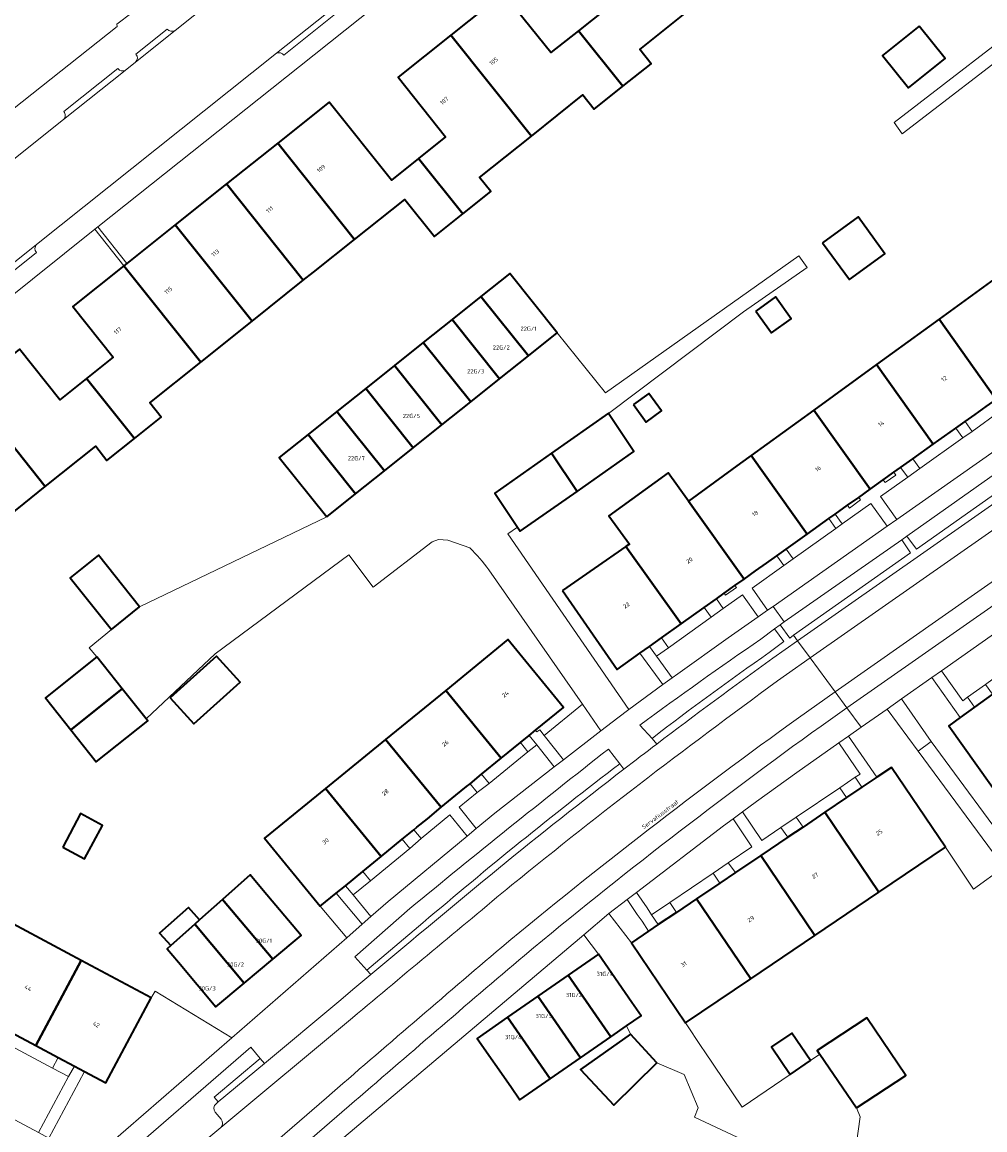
# Model space of a CAD drawing. Header units: metres. Extents: x 197700 to 204338, y 317132 to 325229.
# Tile 566 of 656: x 202543 to 202624, y 318713 to 318808. Entities that reach past the tile are written whole.
import ezdxf
from ezdxf.enums import TextEntityAlignment as Align

# ---------------------------------------------------------------- set-up
doc = ezdxf.new("R2010")
doc.units = ezdxf.units.M
for name, color, linetype, lineweight in [('B-WE-GR-BEPLANTING_CULTUUR_HEESTERS-GV', 90, 'Continuous', 18), ('B-WE-GR-BEPLANTING_CULTUUR_ROOS-GV', 90, 'Continuous', 18), ('B-WE-IE-TERREINAFSCHEIDING_KUNSTMATIG_MUUR-G', 90, 'IE-TERREINAFSCHEIDING-KUNSTMATIG-DICHT', 18), ('B-WE-IE-TERREINAFSCHEIDING_KUNSTMATIG_MUUR-GV', 90, 'Continuous', 18), ('B-WE-OG-BEBOUWING-GV', 7, 'Continuous', 35), ('B-WE-OG-BEBOUWING-T18', 10, 'Continuous', 18), ('B-WE-OG-TERREIN_CULTUURSCHEIDING-GV', 7, 'Continuous', 18), ('B-WE-OG-TERREIN_ERF-GV', 7, 'Continuous', 18), ('B-WE-OG-TOPOGRAFIE-T18', 10, 'Continuous', 18), ('B-WE-VH-VERHARDING_ASFALT-GV', 252, 'Continuous', 18), ('B-WE-VH-VERHARDING_BETONSTRAATSTEEN-GV', 252, 'Continuous', 18), ('B-WE-VH-VERHARDING_GESLOTEN-GV', 252, 'Continuous', 18), ('B-WE-VH-VERHARDING_OPEN-GV', 252, 'Continuous', 18), ('B-WE-VH-VERHARDING_STRAATBAKSTEEN-GV', 252, 'Continuous', 18), ('B-WE-VH-VERHARDING_TEGEL-GV', 252, 'Continuous', 18)]:
    doc.layers.add(name, color=color, linetype=linetype, lineweight=lineweight)
doc.styles.add('NLCS-ISO-M200-T18', font='NLCS-ISO.ttf', dxfattribs={"height": 0.36})
doc.linetypes.add('IE-TERREINAFSCHEIDING-KUNSTMATIG-DICHT', pattern='A,8,-1,[82,NLCS.SHX,S=0.75,R=90,X=0,Y=0],-1', length=10)

msp = doc.modelspace()

# ---------------------------------------------------------------- linework, layer by layer
at = {"layer": 'B-WE-GR-BEPLANTING_CULTUUR_HEESTERS-GV'}
for points in [[(202627.963, 318770.997), (202617.807, 318763.804), (202618.621, 318762.713), (202628.835, 318769.925)], [(202608.163, 318755.381), (202618.108, 318762.393), (202617.363, 318763.509), (202607.356, 318756.512), (202607.011, 318756.271), (202607.835, 318755.149)]]:
    msp.add_lwpolyline(points, close=True, dxfattribs=at)
for points in [[(202606.085, 318753.904), (202607.341, 318754.847), (202606.535, 318755.936), (202605.382, 318755.046)], [(202595.094, 318747.739), (202596.127, 318746.608)], [(202593.368, 318744.448), (202592.405, 318745.7)], [(202575.505, 318732.121), (202570.815, 318728.024), (202571.845, 318726.892), (202576.621, 318730.912)], [(202559.185, 318715.667), (202558.848, 318716.078), (202562.767, 318719.369), (202561.977, 318720.315), (202549.861, 318709.833), (202553.014, 318708.171), (202559.41, 318713.482)], [(202559.019, 318715.507), (202559.185, 318715.667)], [(202559.444, 318714.19), (202558.936, 318714.788)]]:
    msp.add_lwpolyline(points, dxfattribs=at)
for points in [[(202605.382, 318755.046, 0.008558), (202595.094, 318747.739)], [(202596.127, 318746.608, -0.012446), (202606.085, 318753.904)], [(202592.405, 318745.7, 0.005568), (202575.505, 318732.121)], [(202576.621, 318730.912, -0.013099), (202593.368, 318744.448)], [(202558.936, 318714.788, -0.410765), (202559.019, 318715.507)], [(202559.41, 318713.482, 0.39862), (202559.444, 318714.19)]]:
    msp.add_lwpolyline(points, format="xyb", dxfattribs=at)
at = {"layer": 'B-WE-GR-BEPLANTING_CULTUUR_ROOS-GV'}
msp.add_lwpolyline([(202548.342, 318710.681), (202560.348, 318721.127), (202553.831, 318725.098), (202553.504, 318724.517), (202549.63, 318717.288), (202547.832, 318718.248), (202547.338, 318717.35), (202544.778, 318712.582)], close=True, dxfattribs=at)
at = {"layer": 'B-WE-IE-TERREINAFSCHEIDING_KUNSTMATIG_MUUR-G'}
msp.add_lwpolyline([(202553.069, 318748.275), (202558.938, 318753.811)], dxfattribs=at)
at = {"layer": 'B-WE-IE-TERREINAFSCHEIDING_KUNSTMATIG_MUUR-GV'}
msp.add_lwpolyline([(202551.18, 318786.836), (202551.411, 318787.02), (202548.953, 318790.144), (202548.694, 318789.948), (202551.155, 318786.816)], close=True, dxfattribs=at)
at = {"layer": 'B-WE-OG-BEBOUWING-GV'}
for points in [[(202599.467, 318808.74), (202592.604, 318817.338), (202588.139, 318813.774), (202592.203, 318808.683), (202589.851, 318806.826), (202593.621, 318802.102), (202596.032, 318804.027), (202595.07, 318805.232)], [(202593.621, 318802.102), (202589.851, 318806.826), (202587.498, 318804.969), (202583.461, 318810.019), (202578.989, 318806.443), (202585.848, 318797.864), (202590.227, 318801.366), (202591.19, 318800.161)], [(202618.858, 318807.22), (202615.741, 318804.725), (202617.951, 318801.963), (202621.069, 318804.458)], [(202580.005, 318791.235), (202582.397, 318793.139), (202581.44, 318794.338), (202585.848, 318797.864), (202578.989, 318806.443), (202574.516, 318802.867), (202578.546, 318797.795), (202576.241, 318795.959)], [(202564.268, 318797.274), (202570.806, 318789.075), (202575.087, 318792.468), (202577.595, 318789.317), (202580.005, 318791.235), (202576.241, 318795.959), (202573.936, 318794.122), (202568.631, 318800.753)], [(202570.806, 318789.075), (202564.268, 318797.274), (202559.906, 318793.795), (202566.437, 318785.605), (202567.3, 318786.296)], [(202555.543, 318790.315), (202562.081, 318782.118), (202566.437, 318785.605), (202559.906, 318793.795)], [(202610.639, 318788.79), (202612.915, 318785.656), (202615.944, 318787.856), (202613.668, 318790.99)], [(202562.081, 318782.118), (202555.543, 318790.315), (202551.411, 318787.02), (202551.18, 318786.836), (202557.724, 318778.631)], [(202547.996, 318777.234), (202552.075, 318772.131), (202554.342, 318773.938), (202553.376, 318775.15), (202557.724, 318778.631), (202551.18, 318786.836), (202551.155, 318786.816), (202546.818, 318783.357), (202550.264, 318779.047)], [(202585.597, 318779.154), (202588.048, 318781.112), (202584.012, 318786.173), (202581.557, 318784.212)], [(202625.871, 318786.156), (202620.542, 318782.285), (202625.41, 318775.461), (202626.288, 318776.087), (202627.245, 318776.769), (202628.128, 318777.398), (202628.916, 318777.96), (202630.773, 318779.284)], [(202583.145, 318777.197), (202585.597, 318779.154), (202581.557, 318784.212), (202579.106, 318782.255)], [(202604.942, 318782.978), (202606.299, 318781.109), (202607.972, 318782.325), (202606.615, 318784.193)], [(202580.694, 318775.239), (202583.145, 318777.197), (202579.106, 318782.255), (202576.655, 318780.297)], [(202625.41, 318775.461), (202620.542, 318782.285), (202615.214, 318778.415), (202620.046, 318771.638), (202621.964, 318773.005), (202622.753, 318773.567), (202623.614, 318774.181), (202624.558, 318774.854)], [(202576.655, 318780.297), (202574.204, 318778.339), (202578.243, 318773.281), (202580.694, 318775.239)], [(202537.935, 318776.236), (202544.486, 318768.037), (202548.775, 318771.469), (202549.732, 318770.263), (202552.075, 318772.131), (202547.996, 318777.234), (202545.728, 318775.421), (202542.297, 318779.719), (202537.958, 318776.254)], [(202571.753, 318776.382), (202575.792, 318771.324), (202578.243, 318773.281), (202574.204, 318778.339)], [(202609.884, 318774.543), (202614.683, 318767.815), (202615.792, 318768.605), (202616.707, 318769.257), (202617.272, 318769.661), (202618.315, 318770.404), (202620.046, 318771.638), (202615.214, 318778.415)], [(202571.753, 318776.382), (202569.302, 318774.424), (202573.341, 318769.366), (202575.792, 318771.324)], [(202544.486, 318768.037), (202537.935, 318776.236), (202537.698, 318776.047), (202533.573, 318772.753), (202540.127, 318764.549)], [(202594.534, 318775.011), (202595.619, 318773.517), (202596.937, 318774.474), (202595.851, 318775.969)], [(202614.683, 318767.815), (202609.884, 318774.543), (202604.555, 318770.672), (202609.32, 318763.992), (202611.169, 318765.31), (202611.704, 318765.692), (202612.76, 318766.445), (202613.707, 318767.119)], [(202570.889, 318767.409), (202573.341, 318769.366), (202569.302, 318774.424), (202566.85, 318772.466)], [(202589.742, 318767.628), (202594.577, 318771.029), (202592.427, 318774.258), (202592.407, 318774.288), (202587.572, 318770.888)], [(202568.438, 318765.451), (202570.889, 318767.409), (202566.85, 318772.466), (202564.399, 318770.508)], [(202587.572, 318770.888), (202582.737, 318767.487), (202584.68, 318764.569), (202584.907, 318764.228), (202589.742, 318767.628)], [(202599.226, 318766.801), (202603.957, 318760.169), (202604.937, 318760.868), (202605.855, 318761.522), (202606.737, 318762.152), (202607.529, 318762.715), (202609.32, 318763.992), (202604.555, 318770.672), (202603.658, 318770.021)], [(202603.957, 318760.169), (202599.226, 318766.801), (202597.479, 318769.206), (202592.446, 318765.549), (202594.192, 318763.145), (202593.892, 318762.937), (202598.593, 318756.346), (202600.566, 318757.753), (202601.607, 318758.494), (202602.261, 318758.961), (202603.172, 318759.611)], [(202588.486, 318759.186), (202593.149, 318752.466), (202595.09, 318753.849), (202595.899, 318754.426), (202596.929, 318755.161), (202598.593, 318756.346), (202593.892, 318762.937)], [(202552.508, 318757.808), (202549, 318762.19), (202546.601, 318760.263), (202550.108, 318755.868)], [(202578.559, 318750.692), (202583.286, 318744.916), (202584.923, 318746.254), (202585.669, 318746.864), (202586.208, 318747.305), (202588.574, 318749.24), (202583.856, 318755.017)], [(202548.859, 318753.553), (202544.49, 318750.048), (202546.647, 318747.338), (202551.028, 318750.834)], [(202555.107, 318750.068), (202557.117, 318747.837), (202561.054, 318751.384), (202559.044, 318753.615)], [(202622.351, 318748.38), (202621.376, 318747.671), (202626.141, 318740.966), (202631.633, 318744.97), (202626.794, 318751.615), (202625.091, 318750.375), (202623.56, 318749.26)], [(202553.069, 318748.275), (202551.028, 318750.834), (202546.647, 318747.338), (202548.814, 318744.616), (202553.198, 318748.114)], [(202579.429, 318741.761), (202580.329, 318742.498), (202580.637, 318742.749), (202581.616, 318743.55), (202583.286, 318744.916), (202578.559, 318750.692), (202573.448, 318746.521), (202578.179, 318740.739)], [(202576.998, 318739.773), (202578.179, 318740.739), (202573.448, 318746.521), (202568.337, 318742.348), (202573.073, 318736.563), (202574.865, 318738.029), (202575.835, 318738.822), (202576.104, 318739.042)], [(202610.829, 318740.315), (202615.424, 318733.514), (202621.082, 318737.337), (202616.496, 318744.136), (202615.259, 318743.301), (202613.983, 318742.442), (202612.681, 318741.563)], [(202568.337, 318742.348), (202563.139, 318738.105), (202567.881, 318732.318), (202569.251, 318733.438), (202570.022, 318734.068), (202571.505, 318735.281), (202573.073, 318736.563)], [(202545.964, 318737.353), (202547.833, 318736.355), (202549.354, 318739.201), (202547.485, 318740.2)], [(202615.424, 318733.514), (202610.829, 318740.315), (202608.971, 318739.062), (202607.681, 318738.191), (202605.37, 318736.633), (202609.969, 318729.828)], [(202601.883, 318734.282), (202599.911, 318732.952), (202604.513, 318726.141), (202609.969, 318729.828), (202605.37, 318736.633), (202603.213, 318735.179)], [(202563.833, 318727.813), (202566.246, 318729.84), (202563.03, 318733.668), (202561.92, 318734.99), (202559.565, 318732.893)], [(202555.162, 318728.974), (202557.21, 318730.797), (202557.617, 318731.159), (202556.666, 318732.227), (202554.211, 318730.042)], [(202563.833, 318727.813), (202559.565, 318732.893), (202557.617, 318731.159), (202557.21, 318730.797), (202561.42, 318725.786)], [(202598.201, 318731.799), (202596.65, 318730.753), (202595.823, 318730.195), (202594.36, 318729.209), (202598.953, 318722.385), (202604.513, 318726.141), (202599.911, 318732.952)], [(202543.664, 318720.476), (202547.525, 318727.712), (202541.723, 318730.813), (202537.861, 318723.577), (202539.975, 318722.447), (202541.613, 318721.572)], [(202555.808, 318727.567), (202559.007, 318723.759), (202561.42, 318725.786), (202557.21, 318730.797), (202555.162, 318728.974), (202554.855, 318728.701)], [(202545.584, 318719.45), (202546.957, 318718.716), (202547.832, 318718.248), (202549.63, 318717.288), (202553.504, 318724.517), (202547.525, 318727.712), (202543.664, 318720.476)], [(202594.407, 318724.138), (202591.554, 318728.244), (202588.975, 318726.452), (202592.615, 318721.213), (202593.932, 318722.129), (202595.193, 318723.006)], [(202592.615, 318721.213), (202588.975, 318726.452), (202586.396, 318724.66), (202590.037, 318719.42)], [(202586.396, 318724.66), (202583.817, 318722.868), (202587.459, 318717.627), (202590.037, 318719.42)], [(202584.091, 318716.97), (202584.881, 318715.834), (202587.459, 318717.627), (202583.817, 318722.868), (202581.238, 318721.076)], [(202613.514, 318715.152), (202617.721, 318717.927), (202614.385, 318722.816), (202610.179, 318720.041), (202610.323, 318719.83), (202610.389, 318719.734)], [(202594.293, 318721.436), (202590.019, 318718.421), (202592.855, 318715.398), (202596.529, 318718.984)], [(202607.862, 318718.012), (202609.596, 318719.194), (202608.024, 318721.521), (202606.285, 318720.346)]]:
    msp.add_lwpolyline(points, close=True, dxfattribs=at)
at = {"layer": 'B-WE-OG-TERREIN_CULTUURSCHEIDING-GV'}
for points in [[(202616.947, 318765.224), (202627.231, 318772.438), (202625.784, 318774.469), (202623.354, 318772.73), (202622.557, 318772.173), (202618.906, 318769.574), (202617.874, 318768.829), (202615.556, 318767.181)], [(202616.138, 318764.656), (202614.741, 318766.603), (202612.296, 318764.855), (202611.76, 318764.481), (202608.118, 318761.889), (202607.343, 318761.321), (202604.629, 318759.395), (202605.954, 318757.513), (202606.413, 318757.835)], [(202596.503, 318753.592), (202597.839, 318751.76), (202598.318, 318752.111), (202602.597, 318755.158), (202605.14, 318756.942), (202603.808, 318758.809), (202602.182, 318757.653), (202601.152, 318756.924), (202597.526, 318754.326)], [(202629.393, 318758.448), (202620.739, 318752.356), (202622.582, 318749.813), (202622.969, 318750.101), (202624.485, 318751.206), (202628.094, 318753.847), (202629.121, 318754.598), (202631.162, 318756.045)], [(202628.548, 318737.579), (202626.141, 318740.966), (202621.376, 318747.671), (202622.351, 318748.38), (202619.923, 318751.782), (202617.351, 318749.972), (202619.88, 318746.35), (202627.121, 318736.539)], [(202591.76, 318747.259), (202590.196, 318749.505), (202586.952, 318746.839), (202588.591, 318744.792)], [(202621.082, 318737.337), (202623.465, 318733.764), (202626.058, 318735.659), (202618.756, 318745.531), (202616.121, 318749.106), (202613.916, 318747.554), (202612.85, 318746.804), (202615.259, 318743.301), (202616.496, 318744.136)], [(202603.817, 318740.361), (202605.454, 318737.924), (202607.092, 318739.036), (202608.397, 318739.907), (202612.101, 318742.409), (202613.416, 318743.298), (202613.821, 318743.557), (202612.024, 318746.222), (202608.45, 318743.707), (202605.016, 318741.24)], [(202585.56, 318745.459), (202582.254, 318742.755), (202581.238, 318741.988), (202579.7, 318740.74), (202581.16, 318738.927), (202582.751, 318740.246), (202587.802, 318744.178), (202586.304, 318746.067)], [(202572.197, 318731.435), (202573.673, 318732.719), (202580.39, 318738.288), (202578.922, 318740.096), (202576.461, 318738.072), (202575.509, 318737.24), (202572.147, 318734.488), (202570.673, 318733.281)], [(202602.603, 318736.01), (202604.624, 318737.369), (202603.01, 318739.768), (202602.189, 318739.166), (202594.804, 318733.504), (202595.698, 318732.191), (202596.086, 318731.598), (202597.622, 318732.637), (202601.314, 318735.124)], [(202571.447, 318730.783), (202569.251, 318733.438), (202567.881, 318732.318), (202570.138, 318729.644)], [(202592.453, 318731.701), (202594.36, 318729.209), (202595.823, 318730.195), (202595.267, 318731.039), (202594.857, 318731.63), (202594.002, 318732.889)], [(202546.469, 318717.817), (202545.092, 318718.552), (202541.125, 318720.668), (202539.496, 318721.536), (202537.434, 318722.636), (202534.903, 318717.848), (202543.899, 318713.051)]]:
    msp.add_lwpolyline(points, close=True, dxfattribs=at)
at = {"layer": 'B-WE-OG-TERREIN_ERF-GV'}
for points in [[(202579.021, 318814.087), (202566.125, 318803.801), (202548.953, 318790.144), (202551.411, 318787.02), (202555.543, 318790.315), (202559.906, 318793.795), (202564.268, 318797.274), (202568.631, 318800.753), (202573.936, 318794.122), (202576.241, 318795.959), (202578.546, 318797.795), (202574.516, 318802.867), (202578.989, 318806.443), (202583.461, 318810.019), (202587.498, 318804.969), (202589.851, 318806.826), (202592.203, 318808.683)], [(202638.213, 318814.094), (202617.4, 318798.067), (202616.718, 318799.034), (202629.676, 318809.013)], [(202629.676, 318809.013), (202616.718, 318799.034), (202617.4, 318798.067), (202638.213, 318814.094)], [(202506.297, 318812.267), (202514.366, 318804.054), (202526.872, 318791.323), (202531.941, 318792.42), (202550.608, 318807.196), (202550.585, 318807.381), (202553.125, 318809.327)], [(202599.467, 318808.74), (202595.07, 318805.232), (202596.032, 318804.027), (202593.621, 318802.102), (202591.19, 318800.161), (202590.227, 318801.366), (202585.848, 318797.864), (202581.44, 318794.338), (202582.397, 318793.139), (202580.005, 318791.235), (202577.595, 318789.317), (202575.087, 318792.468), (202570.806, 318789.075), (202567.3, 318786.296), (202566.437, 318785.605), (202562.081, 318782.118), (202557.724, 318778.631), (202553.376, 318775.15), (202554.342, 318773.938), (202552.075, 318772.131), (202549.732, 318770.263), (202548.775, 318771.469), (202544.486, 318768.037), (202540.127, 318764.549)], [(202569.302, 318774.424), (202571.753, 318776.382), (202574.204, 318778.339), (202576.655, 318780.297), (202579.106, 318782.255), (202581.557, 318784.212), (202584.012, 318786.173), (202588.048, 318781.112), (202592.15, 318776.011), (202608.605, 318787.682), (202609.313, 318786.689), (202603.911, 318782.917), (202592.427, 318774.258), (202594.577, 318771.029), (202589.742, 318767.628), (202584.907, 318764.228), (202584.68, 318764.569), (202583.85, 318764.001), (202594.147, 318749.053), (202597.046, 318751.179), (202595.09, 318753.849), (202593.149, 318752.466), (202588.486, 318759.186), (202593.892, 318762.937), (202594.192, 318763.145), (202592.446, 318765.549), (202597.479, 318769.206), (202599.226, 318766.801), (202603.658, 318770.021), (202604.555, 318770.672), (202609.884, 318774.543), (202615.214, 318778.415), (202620.542, 318782.285), (202625.871, 318786.156)], [(202580.606, 318762.813), (202578.742, 318763.47), (202577.947, 318763.536), (202577.406, 318763.33), (202572.396, 318759.479), (202570.302, 318762.238), (202558.938, 318753.811), (202553.069, 318748.275), (202553.198, 318748.114), (202548.814, 318744.616), (202546.647, 318747.338), (202544.49, 318750.048), (202548.859, 318753.553), (202548.205, 318754.325), (202550.108, 318755.868), (202546.601, 318760.263), (202549, 318762.19), (202552.508, 318757.808), (202568.438, 318765.451), (202564.399, 318770.508), (202566.85, 318772.466), (202569.302, 318774.424)], [(202541.723, 318730.813), (202547.525, 318727.712), (202553.504, 318724.517), (202553.831, 318725.098), (202560.348, 318721.127), (202570.138, 318729.644), (202567.881, 318732.318), (202563.139, 318738.105), (202568.337, 318742.348), (202573.448, 318746.521), (202578.559, 318750.692), (202583.856, 318755.017), (202588.574, 318749.24), (202586.208, 318747.305), (202586.327, 318747.162), (202586.557, 318747.332), (202586.952, 318746.839), (202590.196, 318749.505), (202582.236, 318760.94)], [(202627.121, 318736.539), (202619.88, 318746.35), (202618.756, 318745.531), (202626.058, 318735.659), (202623.465, 318733.764), (202621.082, 318737.337), (202615.424, 318733.514), (202609.969, 318729.828), (202604.513, 318726.141), (202598.953, 318722.385), (202600.366, 318720.285), (202600.553, 318720.008), (202603.785, 318715.233), (202607.862, 318718.012), (202606.285, 318720.346), (202608.024, 318721.521), (202609.596, 318719.194), (202610.389, 318719.734), (202610.323, 318719.83), (202610.179, 318720.041), (202614.385, 318722.816), (202617.721, 318717.927), (202613.514, 318715.152), (202613.827, 318714.385), (202613.468, 318711.752)], [(202584.881, 318715.834), (202584.091, 318716.97), (202581.238, 318721.076), (202583.817, 318722.868), (202586.396, 318724.66), (202588.975, 318726.452), (202591.554, 318728.244), (202590.31, 318729.89), (202565.689, 318709.079), (202560.365, 318704.418)], [(202611.949, 318708.635), (202599.727, 318714.383), (202600.047, 318715.155), (202598.843, 318718.013), (202596.529, 318718.984), (202592.855, 318715.398), (202590.019, 318718.421), (202594.293, 318721.436), (202593.932, 318722.129), (202592.615, 318721.213), (202590.037, 318719.42), (202587.459, 318717.627), (202584.881, 318715.834)]]:
    msp.add_lwpolyline(points, dxfattribs=at)
for points in [[(202618.858, 318807.22), (202621.069, 318804.458), (202617.951, 318801.963), (202615.741, 318804.725)], [(202610.639, 318788.79), (202613.668, 318790.99), (202615.944, 318787.856), (202612.915, 318785.656)], [(202548.694, 318789.948), (202535.466, 318779.366), (202537.958, 318776.254), (202542.297, 318779.719), (202545.728, 318775.421), (202547.996, 318777.234), (202550.264, 318779.047), (202546.818, 318783.357), (202551.155, 318786.816)], [(202604.942, 318782.978), (202606.615, 318784.193), (202607.972, 318782.325), (202606.299, 318781.109)], [(202594.534, 318775.011), (202595.851, 318775.969), (202596.937, 318774.474), (202595.619, 318773.517)], [(202616.707, 318769.257), (202615.792, 318768.605), (202615.967, 318768.387), (202616.864, 318769.019)], [(202612.76, 318766.445), (202612.91, 318766.213), (202613.872, 318766.902), (202613.707, 318767.119)], [(202602.261, 318758.961), (202602.366, 318758.788), (202603.304, 318759.447), (202603.172, 318759.611)], [(202555.107, 318750.068), (202559.044, 318753.615), (202561.054, 318751.384), (202557.117, 318747.837)], [(202545.964, 318737.353), (202547.485, 318740.2), (202549.354, 318739.201), (202547.833, 318736.355)], [(202561.42, 318725.786), (202559.007, 318723.759), (202555.808, 318727.567), (202554.855, 318728.701), (202555.162, 318728.974), (202554.211, 318730.042), (202556.666, 318732.227), (202557.617, 318731.159), (202559.565, 318732.893), (202561.92, 318734.99), (202563.03, 318733.668), (202566.246, 318729.84), (202563.833, 318727.813)]]:
    msp.add_lwpolyline(points, close=True, dxfattribs=at)
msp.add_lwpolyline([(202582.236, 318760.94, 0.050582), (202580.606, 318762.813)], format="xyb", dxfattribs=at)
at = {"layer": 'B-WE-VH-VERHARDING_ASFALT-GV'}
for points in [[(202513.47, 318764.428), (202517.421, 318767.637), (202537.796, 318783.89), (202543.744, 318788.626), (202564.167, 318804.922), (202570.206, 318809.732), (202577.71, 318815.723), (202573.402, 318821.076), (202567.848, 318816.66), (202565.021, 318814.431), (202555.526, 318806.846), (202552.167, 318804.162), (202551.293, 318803.457)], [(202551.293, 318803.457), (202546.023, 318799.266), (202532.748, 318788.684), (202519.076, 318777.707), (202513.502, 318773.254)]]:
    msp.add_lwpolyline(points, dxfattribs=at)
at = {"layer": 'B-WE-VH-VERHARDING_BETONSTRAATSTEEN-GV'}
for points in [[(202570.206, 318809.732), (202564.167, 318804.922)], [(202564.791, 318804.759), (202570.186, 318809.065)], [(202552.167, 318804.162), (202555.526, 318806.846)], [(202554.867, 318806.978), (202552.2, 318804.833)], [(202546.023, 318799.266), (202551.293, 318803.457)], [(202550.655, 318803.607), (202546.057, 318799.948)], [(202543.744, 318788.626), (202537.796, 318783.89)], [(202538.405, 318783.714), (202543.73, 318787.958)]]:
    msp.add_lwpolyline(points, dxfattribs=at)
for points in [[(202555.526, 318806.846, -0.372632), (202554.867, 318806.978)], [(202552.2, 318804.833, -0.413232), (202552.167, 318804.162)], [(202564.167, 318804.922, -0.347489), (202564.791, 318804.759)], [(202551.293, 318803.457, -0.35978), (202550.655, 318803.607)], [(202546.057, 318799.948, -0.422723), (202546.023, 318799.266)], [(202543.73, 318787.958, -0.401277), (202543.744, 318788.626)]]:
    msp.add_lwpolyline(points, format="xyb", dxfattribs=at)
at = {"layer": 'B-WE-VH-VERHARDING_GESLOTEN-GV'}
msp.add_lwpolyline([(202591.554, 318728.244), (202594.407, 318724.138), (202595.193, 318723.006), (202593.932, 318722.129), (202594.293, 318721.436), (202596.529, 318718.984), (202598.843, 318718.013), (202600.047, 318715.155), (202599.727, 318714.383), (202611.949, 318708.635), (202613.468, 318711.752), (202613.827, 318714.385), (202613.514, 318715.152), (202610.389, 318719.734), (202609.596, 318719.194), (202607.862, 318718.012), (202603.785, 318715.233), (202600.553, 318720.008), (202600.366, 318720.285), (202598.953, 318722.385), (202594.36, 318729.209), (202592.453, 318731.701), (202590.31, 318729.89)], close=True, dxfattribs=at)
at = {"layer": 'B-WE-VH-VERHARDING_OPEN-GV'}
for points in [[(202582.236, 318760.94), (202590.196, 318749.505), (202591.76, 318747.259), (202593.198, 318748.346), (202594.147, 318749.053), (202583.85, 318764.001), (202584.68, 318764.569), (202582.737, 318767.487), (202587.572, 318770.888), (202592.407, 318774.288), (202592.427, 318774.258), (202603.911, 318782.917), (202609.313, 318786.689), (202608.605, 318787.682), (202592.15, 318776.011), (202588.048, 318781.112), (202585.597, 318779.154), (202583.145, 318777.197)], [(202583.145, 318777.197), (202580.694, 318775.239), (202578.243, 318773.281), (202575.792, 318771.324), (202573.341, 318769.366), (202570.889, 318767.409), (202568.438, 318765.451), (202552.508, 318757.808), (202550.108, 318755.868), (202548.205, 318754.325), (202548.859, 318753.553), (202551.028, 318750.834), (202553.069, 318748.275), (202558.938, 318753.811), (202570.302, 318762.238), (202572.396, 318759.479), (202577.406, 318763.33), (202577.947, 318763.536), (202578.742, 318763.47), (202580.606, 318762.813)]]:
    msp.add_lwpolyline(points, dxfattribs=at)
for points in [[(202622.753, 318773.567), (202623.354, 318772.73), (202625.784, 318774.469), (202627.231, 318772.438), (202628.049, 318773.012), (202626.594, 318775.051), (202628.719, 318776.563), (202628.128, 318777.398), (202627.245, 318776.769), (202626.288, 318776.087), (202625.41, 318775.461), (202624.558, 318774.854), (202623.614, 318774.181)], [(202623.354, 318772.73), (202622.753, 318773.567), (202621.964, 318773.005), (202622.557, 318772.173)], [(202622.557, 318772.173), (202621.964, 318773.005), (202620.046, 318771.638), (202618.315, 318770.404), (202618.906, 318769.574)], [(202617.272, 318769.661), (202617.874, 318768.829), (202618.906, 318769.574), (202618.315, 318770.404)], [(202612.296, 318764.855), (202614.741, 318766.603), (202616.138, 318764.656), (202616.947, 318765.224), (202615.556, 318767.181), (202617.874, 318768.829), (202617.272, 318769.661), (202616.707, 318769.257), (202616.864, 318769.019), (202615.967, 318768.387), (202615.792, 318768.605), (202614.683, 318767.815), (202613.707, 318767.119), (202613.872, 318766.902), (202612.91, 318766.213), (202612.76, 318766.445), (202611.704, 318765.692)], [(202611.76, 318764.481), (202611.169, 318765.31), (202609.32, 318763.992), (202607.529, 318762.715), (202608.118, 318761.889)], [(202611.169, 318765.31), (202611.76, 318764.481), (202612.296, 318764.855), (202611.704, 318765.692)], [(202607.343, 318761.321), (202608.118, 318761.889), (202607.529, 318762.715), (202606.737, 318762.152)], [(202606.737, 318762.152), (202605.855, 318761.522), (202604.937, 318760.868), (202603.957, 318760.169), (202603.172, 318759.611), (202603.304, 318759.447), (202602.366, 318758.788), (202602.261, 318758.961), (202601.607, 318758.494), (202602.182, 318757.653), (202603.808, 318758.809), (202605.14, 318756.942), (202605.954, 318757.513), (202604.629, 318759.395), (202607.343, 318761.321)], [(202601.152, 318756.924), (202602.182, 318757.653), (202601.607, 318758.494), (202600.566, 318757.753)], [(202601.152, 318756.924), (202600.566, 318757.753), (202598.593, 318756.346), (202596.929, 318755.161), (202597.526, 318754.326)], [(202595.899, 318754.426), (202596.503, 318753.592), (202597.526, 318754.326), (202596.929, 318755.161)], [(202596.503, 318753.592), (202595.899, 318754.426), (202595.09, 318753.849), (202597.046, 318751.179), (202597.839, 318751.76)], [(202623.56, 318749.26), (202622.969, 318750.101), (202622.582, 318749.813), (202620.739, 318752.356), (202619.923, 318751.782), (202622.351, 318748.38)], [(202622.969, 318750.101), (202623.56, 318749.26), (202625.091, 318750.375), (202624.485, 318751.206)], [(202617.351, 318749.972), (202616.121, 318749.106), (202618.756, 318745.531), (202619.88, 318746.35)], [(202588.591, 318744.792), (202586.952, 318746.839), (202586.557, 318747.332), (202586.327, 318747.162), (202586.208, 318747.305), (202585.669, 318746.864), (202586.304, 318746.067), (202587.802, 318744.178)], [(202582.254, 318742.755), (202585.56, 318745.459), (202584.923, 318746.254), (202583.286, 318744.916), (202581.616, 318743.55)], [(202585.669, 318746.864), (202584.923, 318746.254), (202585.56, 318745.459), (202586.304, 318746.067)], [(202613.416, 318743.298), (202613.983, 318742.442), (202615.259, 318743.301), (202612.85, 318746.804), (202612.024, 318746.222), (202613.821, 318743.557)], [(202581.616, 318743.55), (202580.637, 318742.749), (202581.238, 318741.988), (202582.254, 318742.755)], [(202580.329, 318742.498), (202579.429, 318741.761), (202578.179, 318740.739), (202576.998, 318739.773), (202576.104, 318739.042), (202575.835, 318738.822), (202576.461, 318738.072), (202578.922, 318740.096), (202580.39, 318738.288), (202581.16, 318738.927), (202579.7, 318740.74), (202581.238, 318741.988), (202580.637, 318742.749)], [(202612.681, 318741.563), (202612.101, 318742.409), (202608.397, 318739.907), (202608.971, 318739.062), (202610.829, 318740.315)], [(202613.983, 318742.442), (202613.416, 318743.298), (202612.101, 318742.409), (202612.681, 318741.563)], [(202603.01, 318739.768), (202604.624, 318737.369), (202602.603, 318736.01), (202603.213, 318735.179), (202605.37, 318736.633), (202607.681, 318738.191), (202607.092, 318739.036), (202605.454, 318737.924), (202603.817, 318740.361)], [(202608.971, 318739.062), (202608.397, 318739.907), (202607.092, 318739.036), (202607.681, 318738.191)], [(202574.865, 318738.029), (202575.509, 318737.24), (202576.461, 318738.072), (202575.835, 318738.822)], [(202572.147, 318734.488), (202575.509, 318737.24), (202574.865, 318738.029), (202573.073, 318736.563), (202571.505, 318735.281)], [(202601.883, 318734.282), (202603.213, 318735.179), (202602.603, 318736.01), (202601.314, 318735.124)], [(202570.673, 318733.281), (202572.147, 318734.488), (202571.505, 318735.281), (202570.022, 318734.068)], [(202599.911, 318732.952), (202601.883, 318734.282), (202601.314, 318735.124), (202597.622, 318732.637), (202598.201, 318731.799)], [(202570.022, 318734.068), (202569.251, 318733.438), (202571.447, 318730.783), (202572.197, 318731.435), (202570.673, 318733.281)], [(202595.823, 318730.195), (202596.65, 318730.753), (202596.086, 318731.598), (202595.698, 318732.191), (202594.804, 318733.504), (202594.002, 318732.889), (202594.857, 318731.63), (202595.267, 318731.039)], [(202596.65, 318730.753), (202598.201, 318731.799), (202597.622, 318732.637), (202596.086, 318731.598)], [(202541.613, 318721.572), (202541.125, 318720.668), (202545.092, 318718.552), (202545.584, 318719.45), (202543.664, 318720.476)], [(202545.092, 318718.552), (202546.469, 318717.817), (202546.957, 318718.716), (202545.584, 318719.45)], [(202543.899, 318713.051), (202544.778, 318712.582), (202547.338, 318717.35), (202547.832, 318718.248), (202546.957, 318718.716), (202546.469, 318717.817)]]:
    msp.add_lwpolyline(points, close=True, dxfattribs=at)
msp.add_lwpolyline([(202580.606, 318762.813, -0.050582), (202582.236, 318760.94)], format="xyb", dxfattribs=at)
at = {"layer": 'B-WE-VH-VERHARDING_STRAATBAKSTEEN-GV'}
for points in [[(202678.6, 318803.932), (202661.585, 318792.033), (202656.693, 318788.613), (202608.505, 318754.916), (202609.58, 318753.453), (202657.747, 318787.129), (202680.436, 318803.059)], [(202681.868, 318804.094), (202680.436, 318803.059), (202657.747, 318787.129), (202609.58, 318753.453)], [(202620.739, 318752.356), (202629.393, 318758.448), (202630.221, 318759.03), (202640.138, 318766.01), (202640.884, 318766.535), (202640.957, 318766.587), (202650.835, 318773.639), (202651.655, 318774.224), (202661.382, 318781.169), (202662.193, 318781.748), (202672.22, 318788.906), (202673.049, 318789.498), (202674.979, 318790.876), (202680.414, 318794.435), (202681.252, 318794.983), (202686.152, 318798.191), (202684.413, 318801.29)], [(202609.58, 318753.453), (202611.711, 318750.555), (202682.354, 318800.107), (202683.067, 318800.611)], [(202682.354, 318800.107), (202611.711, 318750.555)], [(202611.711, 318750.555), (202612.709, 318749.196), (202682.651, 318798.124)], [(202682.651, 318798.124), (202612.709, 318749.196), (202613.916, 318747.554), (202616.121, 318749.106), (202617.351, 318749.972), (202619.923, 318751.782), (202620.739, 318752.356)], [(202607.551, 318752.035), (202609.58, 318753.453), (202608.505, 318754.916), (202606.391, 318753.437)], [(202611.711, 318750.555), (202609.58, 318753.453), (202607.551, 318752.035)], [(202610.511, 318747.658), (202612.709, 318749.196), (202611.711, 318750.555), (202608.589, 318748.365)], [(202608.589, 318748.365), (202611.711, 318750.555)], [(202557.8, 318705.727), (202560.365, 318704.418), (202565.689, 318709.079), (202590.31, 318729.89), (202592.453, 318731.701), (202594.002, 318732.889), (202594.804, 318733.504), (202602.189, 318739.166), (202603.01, 318739.768), (202603.817, 318740.361), (202605.016, 318741.24), (202608.45, 318743.707), (202612.024, 318746.222), (202612.85, 318746.804), (202613.916, 318747.554), (202612.709, 318749.196), (202610.511, 318747.658)], [(202553.014, 318708.171), (202549.861, 318709.833), (202548.342, 318710.681), (202544.778, 318712.582), (202543.899, 318713.051), (202534.903, 318717.848), (202534.027, 318718.316), (202523.898, 318723.718), (202523.011, 318724.191), (202512.416, 318729.841), (202511.537, 318730.31), (202501.957, 318735.419), (202501.078, 318735.888), (202496.046, 318738.572)], [(202572.195, 318726.508), (202570.831, 318725.364), (202569.467, 318724.218), (202563.134, 318718.951), (202559.185, 318715.667), (202559.019, 318715.507)], [(202570.638, 318722.825), (202559.41, 318713.482), (202553.014, 318708.171)], [(202559.41, 318713.482), (202570.638, 318722.825)], [(202559.899, 318708.681), (202561.937, 318710.429), (202568.421, 318716.029)], [(202568.421, 318716.029), (202561.937, 318710.429)], [(202563.859, 318709.722), (202570.343, 318715.322)], [(202570.343, 318715.322), (202563.859, 318709.722)], [(202558.936, 318714.788), (202559.444, 318714.19)]]:
    msp.add_lwpolyline(points, dxfattribs=at)
for points in [[(202606.391, 318753.437, 0.005806), (202596.514, 318746.119)], [(202584.198, 318734.136, -0.013931), (202607.551, 318752.035)], [(202607.551, 318752.035, 0.013931), (202584.198, 318734.136)], [(202608.589, 318748.365, 0.017293), (202583.331, 318728.843)], [(202583.331, 318728.843, -0.017293), (202608.589, 318748.365)], [(202585.253, 318728.136, -0.017293), (202610.511, 318747.658)], [(202610.511, 318747.658, 0.017293), (202585.253, 318728.136)], [(202596.514, 318746.119, 0.001703), (202593.724, 318743.985)], [(202593.724, 318743.985, 0.006499), (202583.038, 318735.538)], [(202583.038, 318735.538, 0.00157), (202572.195, 318726.508)], [(202570.638, 318722.825, -0.001943), (202584.198, 318734.136)], [(202584.198, 318734.136, 0.001943), (202570.638, 318722.825)], [(202583.331, 318728.843, 0.002141), (202568.421, 318716.029)], [(202568.421, 318716.029, -0.002141), (202583.331, 318728.843)], [(202570.343, 318715.322, -0.002141), (202585.253, 318728.136)], [(202585.253, 318728.136, 0.002141), (202570.343, 318715.322)], [(202559.019, 318715.507, 0.410765), (202558.936, 318714.788)], [(202559.444, 318714.19, -0.39862), (202559.41, 318713.482)]]:
    msp.add_lwpolyline(points, format="xyb", dxfattribs=at)
at = {"layer": 'B-WE-VH-VERHARDING_TEGEL-GV'}
for points in [[(202563.54, 318817.401), (202558.339, 318813.458), (202558.418, 318813.354), (202553.125, 318809.327), (202550.585, 318807.381), (202550.608, 318807.196), (202531.941, 318792.42), (202527.328, 318788.603), (202528.366, 318788.297)], [(202535.222, 318779.181), (202535.466, 318779.366), (202548.694, 318789.948), (202548.953, 318790.144), (202566.125, 318803.801), (202579.021, 318814.087), (202577.71, 318815.723), (202570.206, 318809.732)], [(202555.526, 318806.846), (202565.021, 318814.431)], [(202570.186, 318809.065), (202564.791, 318804.759)], [(202552.2, 318804.833), (202554.867, 318806.978)], [(202564.167, 318804.922), (202543.744, 318788.626)], [(202551.293, 318803.457), (202552.167, 318804.162)], [(202546.057, 318799.948), (202550.655, 318803.607)], [(202532.748, 318788.684), (202546.023, 318799.266)], [(202543.73, 318787.958), (202538.405, 318783.714)], [(202627.231, 318772.438), (202616.947, 318765.224), (202616.138, 318764.656), (202606.413, 318757.835), (202607.356, 318756.512), (202617.363, 318763.509), (202617.807, 318763.804), (202627.963, 318770.997)], [(202605.382, 318755.046), (202606.535, 318755.936), (202607.011, 318756.271), (202607.356, 318756.512), (202606.413, 318757.835), (202605.954, 318757.513), (202605.14, 318756.942), (202602.597, 318755.158), (202598.318, 318752.111), (202597.839, 318751.76), (202597.046, 318751.179), (202594.147, 318749.053), (202593.198, 318748.346), (202591.76, 318747.259), (202588.591, 318744.792), (202587.802, 318744.178), (202582.751, 318740.246), (202581.16, 318738.927), (202580.39, 318738.288), (202573.673, 318732.719), (202572.197, 318731.435), (202571.447, 318730.783), (202570.138, 318729.644), (202560.348, 318721.127), (202548.342, 318710.681)], [(202606.391, 318753.437), (202608.505, 318754.916), (202608.163, 318755.381), (202607.835, 318755.149), (202607.011, 318756.271), (202606.535, 318755.936), (202607.341, 318754.847), (202606.085, 318753.904)], [(202596.514, 318746.119), (202596.127, 318746.608), (202595.094, 318747.739)], [(202596.127, 318746.608), (202596.514, 318746.119)], [(202592.405, 318745.7), (202593.368, 318744.448), (202593.724, 318743.985)], [(202593.724, 318743.985), (202593.368, 318744.448)], [(202549.861, 318709.833), (202561.977, 318720.315), (202562.767, 318719.369), (202563.134, 318718.951), (202569.467, 318724.218), (202570.831, 318725.364), (202572.195, 318726.508), (202571.845, 318726.892), (202570.815, 318728.024), (202575.505, 318732.121)], [(202576.621, 318730.912), (202571.845, 318726.892), (202572.195, 318726.508)]]:
    msp.add_lwpolyline(points, dxfattribs=at)
for points in [[(202554.867, 318806.978, 0.372632), (202555.526, 318806.846)], [(202552.167, 318804.162, 0.413232), (202552.2, 318804.833)], [(202564.791, 318804.759, 0.347489), (202564.167, 318804.922)], [(202550.655, 318803.607, 0.35978), (202551.293, 318803.457)], [(202546.023, 318799.266, 0.422723), (202546.057, 318799.948)], [(202543.744, 318788.626, 0.401277), (202543.73, 318787.958)], [(202595.094, 318747.739, -0.008558), (202605.382, 318755.046)], [(202606.085, 318753.904, 0.012446), (202596.127, 318746.608)], [(202596.514, 318746.119, -0.005806), (202606.391, 318753.437)], [(202575.505, 318732.121, -0.005568), (202592.405, 318745.7)], [(202593.724, 318743.985, -0.001703), (202596.514, 318746.119)], [(202593.368, 318744.448, 0.013099), (202576.621, 318730.912)], [(202583.038, 318735.538, -0.006499), (202593.724, 318743.985)], [(202572.195, 318726.508, -0.00157), (202583.038, 318735.538)]]:
    msp.add_lwpolyline(points, format="xyb", dxfattribs=at)
for points in [[(202638.895, 318778.608), (202639.711, 318777.473), (202629.4, 318770.23), (202628.524, 318771.379), (202627.963, 318770.997), (202628.835, 318769.925), (202618.621, 318762.713), (202617.807, 318763.804), (202617.363, 318763.509), (202618.108, 318762.393), (202608.163, 318755.381), (202608.505, 318754.916), (202656.693, 318788.613), (202656.352, 318789.093), (202654.635, 318787.925), (202653.792, 318789.163), (202652.806, 318788.44), (202653.658, 318787.244), (202649.479, 318784.258), (202648.578, 318785.475), (202648.087, 318785.131), (202648.948, 318783.941), (202640.215, 318777.832), (202639.401, 318778.986)], [(202562.767, 318719.369), (202558.848, 318716.078), (202559.185, 318715.667), (202563.134, 318718.951)]]:
    msp.add_lwpolyline(points, close=True, dxfattribs=at)

# ---------------------------------------------------------------- texts
at = {"layer": 'B-WE-OG-BEBOUWING-T18', "style": 'NLCS-ISO-M200-T18'}
for s, rotation, p in [('105', 38.6, (202582.638, 318804.239)), ('107', 38.6, (202578.431, 318800.876)), ('109', 38.5, (202567.961, 318795.103)), ('111', 38.5, (202563.581, 318791.61)), ('113', 38.5, (202558.949, 318787.915)), ('115', 38.5, (202554.948, 318784.724)), ('117', 38.5, (202550.652, 318781.299)), ('12', 35.4, (202620.978, 318777.214)), ('14', 35.4, (202615.615, 318773.391)), ('16', 35.4, (202610.245, 318769.564)), ('18', 35.4, (202604.888, 318765.745)), ('20', 35.5, (202599.296, 318761.759)), ('22', 35.5, (202593.932, 318757.936)), ('24', 39.2, (202583.634, 318750.367)), ('26', 39.2, (202578.521, 318746.186)), ('28', 39.2, (202573.42, 318742.014)), ('25', 34, (202615.448, 318738.605)), ('30', 39.2, (202568.333, 318737.854)), ('27', 34, (202609.99, 318734.923)), ('29', 34, (202604.53, 318731.242)), ('31', 34, (202598.816, 318727.389)), ('44', 331.9, (202543.018, 318725.356)), ('42', 331.9, (202548.821, 318722.255))]:
    msp.add_text(s, height=0.36, rotation=rotation, dxfattribs=at).set_placement(p, align=Align.MIDDLE)
for s, p in [('22G/1', (202585.609, 318781.475)), ('22G/2', (202583.288, 318779.879)), ('22G/3', (202581.111, 318777.848)), ('22G/5', (202575.637, 318774.047)), ('22G/7', (202570.955, 318770.449)), ('30G/1', (202563.081, 318729.389)), ('30G/2', (202560.668, 318727.362)), ('31G/1', (202592.055, 318726.561)), ('30G/3', (202558.255, 318725.335)), ('31G/2', (202589.476, 318724.769)), ('31G/3', (202586.897, 318722.977)), ('31G/4', (202584.318, 318721.186))]:
    msp.add_text(s, height=0.36, dxfattribs=at).set_placement(p, align=Align.MIDDLE)
at = {"layer": 'B-WE-OG-TOPOGRAFIE-T18', "style": 'NLCS-ISO-M200-T18'}
msp.add_text('Servatiusstraat', height=0.36, rotation=37.1, dxfattribs=at).set_placement((202596.813, 318740.139), align=Align.MIDDLE)

doc.saveas('drawing.dxf')
